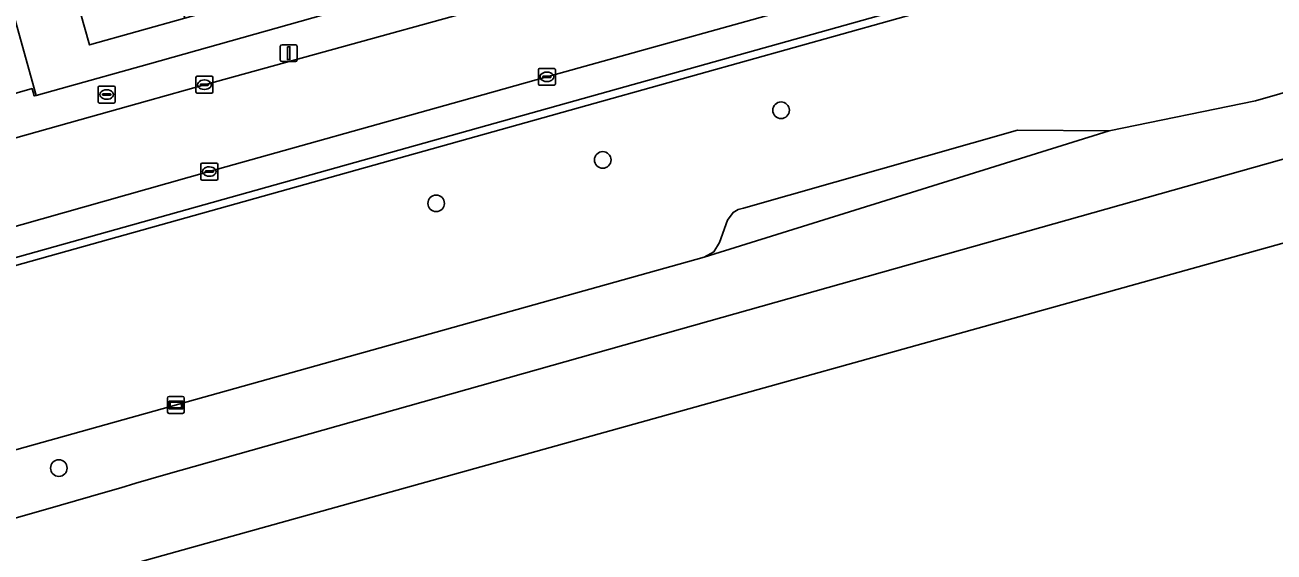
# Model space of a CAD drawing. Extents: x 159626 to 160723, y 388173 to 389416.
# Drawn here: x 159852.6 to 159926.3, y 388223.4 to 388254.5 of the extents above; entities that cross this region are included whole.
import ezdxf

# ---------------------------------------------------------------- set-up
doc = ezdxf.new("R2010")
doc.units = 0
for name, color, linetype in [('IMGEO_Boom', 7, 'Continuous'), ('IMGEO_Brandkraan', 7, 'Continuous'), ('IMGEO_Erf', 7, 'Continuous'), ('IMGEO_Groenvoorziening', 7, 'Continuous'), ('IMGEO_Kolk', 7, 'Continuous'), ('IMGEO_Lichtmast', 7, 'Continuous'), ('IMGEO_Pand', 7, 'Continuous'), ('IMGEO_Parkeervlak_open', 7, 'Continuous'), ('IMGEO_Reclamebord', 7, 'Continuous'), ('IMGEO_Rijbaan_lokaal_open', 7, 'Continuous'), ('IMGEO_Rijbaan_regionaal_gesloten', 7, 'Continuous'), ('IMGEO_Voetpad_open', 7, 'Continuous')]:
    doc.layers.add(name, color=color, linetype=linetype)

msp = doc.modelspace()

# ---------------------------------------------------------------- linework, layer by layer
at = {"layer": 'IMGEO_Boom'}
for centre in [(159897.214, 388249.438), (159886.692, 388246.507), (159876.867, 388243.946), (159854.604, 388228.329)]:
    msp.add_circle(centre, 0.489, dxfattribs=at)
at = {"layer": 'IMGEO_Brandkraan'}
for p, q in [((159857.002, 388250.864), (159857.854, 388250.864)), ((159856.927, 388249.938), (159856.927, 388250.79)), ((159857.186, 388250.358), (159857.186, 388250.37)), ((159857.624, 388250.321), (159857.226, 388250.321)), ((159857.229, 388250.407), (159857.627, 388250.407)), ((159857.438, 388250.084), (159857.413, 388250.084)), ((159857.415, 388250.644), (159857.44, 388250.644)), ((159857.67, 388250.37), (159857.67, 388250.358)), ((159857.928, 388250.79), (159857.928, 388249.938)), ((159857.854, 388249.864), (159857.002, 388249.864))]:
    msp.add_line(p, q, dxfattribs=at)
for points in [[(159857.002, 388250.864), (159857.854, 388250.864)], [(159856.927, 388249.938), (159856.927, 388250.79)], [(159857.928, 388250.79), (159857.928, 388249.938)], [(159857.854, 388249.864), (159857.002, 388249.864)]]:
    msp.add_lwpolyline(points, dxfattribs=at)
for centre, radius, start, end in [((159857.004, 388250.788), 0.0765, 91.55205, 178.44795), ((159857.004, 388250.788), 0.0765, 91.55205, 178.44795), ((159857.852, 388250.788), 0.0765, 1.55205, 88.44795), ((159857.852, 388250.788), 0.0765, 1.55205, 88.44795), ((159857.226, 388250.367), 0.0403, 85.87752, 175.75265), ((159857.223, 388250.357), 0.0366, 178.93798, 274.71019), ((159857.627, 388250.364), 0.043, 264.86636, 352.45326), ((159857.631, 388250.369), 0.0386, 1.73085, 96.63898), ((159857.004, 388249.94), 0.0765, 181.55205, 268.44795), ((159857.004, 388249.94), 0.0765, 181.55205, 268.44795), ((159857.852, 388249.94), 0.0765, 271.55205, 358.44795), ((159857.852, 388249.94), 0.0765, 271.55205, 358.44795)]:
    msp.add_arc(centre, radius, start, end, dxfattribs=at)
for centre, major_axis, ratio, start_param, end_param in [((159857.414, 388250.364), (-0.387, 0.002), 0.722429, 4.712389, 7.853982), ((159857.439, 388250.364), (-0.39, 0.002), 0.717154, 1.570796, 4.712389)]:
    msp.add_ellipse(centre, major_axis=major_axis, ratio=ratio, start_param=start_param, end_param=end_param, dxfattribs=at)
at = {"layer": 'IMGEO_Erf'}
msp.add_lwpolyline([(159850.46, 388260.367), (159853.266, 388250.313), (159854.746, 388250.727), (159859.945, 388252.179), (159890.751, 388260.859), (159882.69, 388289.677), (159882.551, 388289.637), (159884.21, 388283.84), (159880.306, 388282.712), (159880.026, 388283.683), (159876.635, 388282.704), (159876.906, 388281.765), (159871.718, 388280.315), (159866.463, 388278.846), (159861.175, 388277.368), (159861.009, 388277.956), (159855.902, 388276.515), (159855.316, 388278.592), (159852.955, 388277.926), (159852.544, 388279.397)], dxfattribs=at)
msp.add_lwpolyline([(159874.428, 388270.612), (159875.294, 388267.502), (159878.413, 388268.37), (159877.55, 388271.473), (159879.605, 388272.045), (159880.054, 388272.17), (159884.871, 388273.51), (159885.734, 388270.407), (159888.06, 388262.147), (159882.79, 388260.673), (159877.604, 388259.222), (159872.418, 388257.772), (159867.232, 388256.321), (159862.028, 388254.865), (159856.404, 388253.292), (159855.061, 388258.109), (159854.088, 388261.6), (159853.216, 388264.759), (159858.849, 388266.313), (159864.029, 388267.742), (159869.246, 388269.182)], close=True, dxfattribs=at)
at = {"layer": 'IMGEO_Groenvoorziening'}
for points in [[(159843.132, 388253.608), (159844.644, 388248.354), (159845.138, 388248.493), (159850.494, 388250), (159853.021, 388250.711), (159853.151, 388250.281), (159853.266, 388250.313), (159850.46, 388260.367), (159851.865, 388260.755), (159847.155, 388277.751), (159843.254, 388289.038), (159841.824, 388288.562), (159838.981, 388297.034), (159836.407, 388306.706), (159835.074, 388318.639), (159835.887, 388325.474), (159840.495, 388356.911), (159835.259, 388357.683), (159834.937, 388356.106), (159830.468, 388324.77)], [(160020.117, 388276.986), (160019.381, 388280.018), (160019.313, 388280.785), (160019.315, 388281.813), (160019.579, 388287.147), (160016.393, 388286.257), (160000, 388281.676), (159943.07, 388265.766), (159923.296, 388260.24), (159886.729, 388250), (159844.944, 388238.299), (159842.813, 388239.959), (159842.555, 388239.919), (159842.41, 388239.878), (159841.82, 388239.721)], [(160005.426, 388271.742), (160015.167, 388274.35), (160014.256, 388277.622), (159986.028, 388269.523), (159986.438, 388268.086), (159971.092, 388263.372), (159969.703, 388262.967), (159962.179, 388260.771), (159945.882, 388256.016), (159926.651, 388250.405), (159925.196, 388250), (159916.577, 388248.216), (159892.687, 388240.775), (159833.979, 388224.356)], [(159834.975, 388225.042), (159833.979, 388224.356), (159892.687, 388240.775), (159893.252, 388241.082), (159893.587, 388241.628), (159894.061, 388242.945), (159894.387, 388243.412), (159894.682, 388243.59), (159895, 388243.667), (159911.173, 388248.271), (159916.577, 388248.216), (159925.196, 388250), (159926.651, 388250.405), (159945.882, 388256.016)], [(159860.917, 388227.952), (159892.951, 388236.987), (159946.975, 388252.228), (159949.506, 388252.942), (159954.01, 388254.262)]]:
    msp.add_lwpolyline(points, dxfattribs=at)
msp.add_lwpolyline([(159892.687, 388240.775), (159916.577, 388248.216), (159911.173, 388248.271), (159895, 388243.667), (159894.682, 388243.59), (159894.387, 388243.412), (159894.061, 388242.945), (159893.587, 388241.628), (159893.252, 388241.082)], close=True, dxfattribs=at)
msp.add_arc((159635.97, 388989.049), 793.644, 284.328, 286.46537, dxfattribs=at)
at = {"layer": 'IMGEO_Kolk'}
for p, q in [((159882.897, 388250.983), (159882.897, 388251.835)), ((159882.972, 388251.909), (159883.824, 388251.909)), ((159883.385, 388251.689), (159883.41, 388251.689)), ((159883.898, 388251.835), (159883.898, 388250.983)), ((159862.693, 388250.517), (159862.693, 388251.369)), ((159862.768, 388251.443), (159863.62, 388251.443)), ((159862.952, 388250.937), (159862.952, 388250.949)), ((159863.39, 388250.9), (159862.992, 388250.9)), ((159862.995, 388250.986), (159863.393, 388250.986)), ((159863.181, 388251.223), (159863.206, 388251.223)), ((159863.436, 388250.949), (159863.436, 388250.937)), ((159863.694, 388251.369), (159863.694, 388250.517)), ((159883.824, 388250.909), (159882.972, 388250.909)), ((159883.156, 388251.403), (159883.156, 388251.415)), ((159883.594, 388251.366), (159883.196, 388251.366)), ((159883.199, 388251.452), (159883.597, 388251.452)), ((159883.408, 388251.129), (159883.383, 388251.129)), ((159883.64, 388251.415), (159883.64, 388251.403)), ((159863.62, 388250.443), (159862.768, 388250.443)), ((159863.204, 388250.663), (159863.179, 388250.663)), ((159862.985, 388245.394), (159862.985, 388246.246)), ((159863.06, 388246.32), (159863.912, 388246.32)), ((159863.244, 388245.814), (159863.244, 388245.826)), ((159863.682, 388245.777), (159863.284, 388245.777)), ((159863.287, 388245.863), (159863.685, 388245.863)), ((159863.473, 388246.1), (159863.498, 388246.1)), ((159863.728, 388245.826), (159863.728, 388245.814)), ((159863.986, 388246.246), (159863.986, 388245.394)), ((159863.912, 388245.32), (159863.06, 388245.32)), ((159863.496, 388245.54), (159863.471, 388245.54))]:
    msp.add_line(p, q, dxfattribs=at)
for points in [[(159882.897, 388250.983), (159882.897, 388251.835)], [(159882.972, 388251.909), (159883.824, 388251.909)], [(159883.898, 388251.835), (159883.898, 388250.983)], [(159862.693, 388250.517), (159862.693, 388251.369)], [(159862.768, 388251.443), (159863.62, 388251.443)], [(159863.694, 388251.369), (159863.694, 388250.517)], [(159883.824, 388250.909), (159882.972, 388250.909)], [(159863.62, 388250.443), (159862.768, 388250.443)], [(159862.985, 388245.394), (159862.985, 388246.246)], [(159863.06, 388246.32), (159863.912, 388246.32)], [(159863.986, 388246.246), (159863.986, 388245.394)], [(159863.912, 388245.32), (159863.06, 388245.32)]]:
    msp.add_lwpolyline(points, dxfattribs=at)
for centre, radius, start, end in [((159882.974, 388251.833), 0.0765, 91.55205, 178.44795), ((159882.974, 388251.833), 0.0765, 91.55205, 178.44795), ((159883.822, 388251.833), 0.0765, 1.55205, 88.44795), ((159883.822, 388251.833), 0.0765, 1.55205, 88.44795), ((159862.77, 388251.367), 0.0765, 91.55205, 178.44795), ((159862.77, 388251.367), 0.0765, 91.55205, 178.44795), ((159862.992, 388250.946), 0.0403, 85.87752, 175.75265), ((159862.989, 388250.936), 0.0366, 178.93798, 274.71019), ((159863.393, 388250.943), 0.043, 264.86636, 352.45326), ((159863.397, 388250.948), 0.0386, 1.73085, 96.63898), ((159863.618, 388251.367), 0.0765, 1.55205, 88.44795), ((159863.618, 388251.367), 0.0765, 1.55205, 88.44795), ((159882.974, 388250.985), 0.0765, 181.55205, 268.44795), ((159882.974, 388250.985), 0.0765, 181.55205, 268.44795), ((159883.196, 388251.412), 0.0403, 85.87752, 175.75265), ((159883.193, 388251.402), 0.0366, 178.93798, 274.71019), ((159883.597, 388251.409), 0.043, 264.86636, 352.45326), ((159883.601, 388251.414), 0.0386, 1.73085, 96.63898), ((159883.822, 388250.985), 0.0765, 271.55205, 358.44795), ((159883.822, 388250.985), 0.0765, 271.55205, 358.44795), ((159862.77, 388250.519), 0.0765, 181.55205, 268.44795), ((159862.77, 388250.519), 0.0765, 181.55205, 268.44795), ((159863.618, 388250.519), 0.0765, 271.55205, 358.44795), ((159863.618, 388250.519), 0.0765, 271.55205, 358.44795), ((159863.062, 388246.244), 0.0765, 91.55205, 178.44795), ((159863.062, 388246.244), 0.0765, 91.55205, 178.44795), ((159863.284, 388245.823), 0.0403, 85.87752, 175.75265), ((159863.281, 388245.813), 0.0366, 178.93798, 274.71019), ((159863.685, 388245.82), 0.043, 264.86636, 352.45326), ((159863.689, 388245.825), 0.0386, 1.73085, 96.63898), ((159863.91, 388246.244), 0.0765, 1.55205, 88.44795), ((159863.91, 388246.244), 0.0765, 1.55205, 88.44795), ((159863.062, 388245.396), 0.0765, 181.55205, 268.44795), ((159863.062, 388245.396), 0.0765, 181.55205, 268.44795), ((159863.91, 388245.396), 0.0765, 271.55205, 358.44795), ((159863.91, 388245.396), 0.0765, 271.55205, 358.44795)]:
    msp.add_arc(centre, radius, start, end, dxfattribs=at)
for centre, major_axis, ratio, start_param, end_param in [((159883.384, 388251.409), (-0.387, 0.002), 0.722429, 4.712389, 7.853982), ((159883.409, 388251.409), (-0.39, 0.002), 0.717154, 1.570796, 4.712389), ((159863.18, 388250.943), (-0.387, 0.002), 0.722429, 4.712389, 7.853982), ((159863.205, 388250.943), (-0.39, 0.002), 0.717154, 1.570796, 4.712389), ((159863.472, 388245.82), (-0.387, 0.002), 0.722429, 4.712389, 7.853982), ((159863.497, 388245.82), (-0.39, 0.002), 0.717154, 1.570796, 4.712389)]:
    msp.add_ellipse(centre, major_axis=major_axis, ratio=ratio, start_param=start_param, end_param=end_param, dxfattribs=at)
at = {"layer": 'IMGEO_Lichtmast'}
for p, q in [((159867.67, 388252.404), (159867.67, 388253.204)), ((159867.67, 388253.204), (159867.67, 388252.404)), ((159867.77, 388253.304), (159868.56, 388253.304)), ((159868.56, 388253.304), (159867.77, 388253.304)), ((159868.66, 388253.204), (159868.66, 388252.404)), ((159868.66, 388252.404), (159868.66, 388253.204)), ((159868.56, 388252.304), (159867.77, 388252.304)), ((159867.77, 388252.304), (159868.56, 388252.304))]:
    msp.add_line(p, q, dxfattribs=at)
msp.add_lwpolyline([(159868.09, 388253.179), (159868.24, 388253.179), (159868.24, 388252.429), (159868.09, 388252.429), (159868.09, 388253.179)], dxfattribs=at)
for centre, start, end in [((159867.77, 388253.204), 90, 180), ((159867.77, 388253.204), 90, 180), ((159868.56, 388253.204), 0, 90), ((159868.56, 388253.204), 360, 90), ((159867.77, 388252.404), 180, 270), ((159867.77, 388252.404), 180, 270), ((159868.56, 388252.404), 270, 0), ((159868.56, 388252.404), 270, 0)]:
    msp.add_arc(centre, 0.1, start, end, dxfattribs=at)
at = {"layer": 'IMGEO_Pand'}
msp.add_lwpolyline([(159858.849, 388266.313), (159853.216, 388264.759), (159854.088, 388261.6), (159855.061, 388258.109), (159856.404, 388253.292), (159862.028, 388254.865)], close=True, dxfattribs=at)
at = {"layer": 'IMGEO_Parkeervlak_open'}
for points in [[(160015.391, 388288.325), (160013.445, 388287.791), (160000.787, 388284.187), (160000, 388283.967), (159961.24, 388273.152), (159942.469, 388267.934), (159942.447, 388267.928), (159922.721, 388262.424), (159901.075, 388256.353), (159883.393, 388251.41), (159878.37, 388250), (159863.481, 388245.821), (159848.736, 388241.658), (159842.813, 388239.959)], [(159845.459, 388238.901), (159885.039, 388250), (159923.193, 388260.699), (159942.941, 388266.216), (160000, 388282.156), (160013.39, 388285.897)]]:
    msp.add_lwpolyline(points, dxfattribs=at)
at = {"layer": 'IMGEO_Reclamebord'}
for p, q in [((159861.012, 388231.653), (159861.012, 388232.453)), ((159861.012, 388232.453), (159861.012, 388231.653)), ((159861.112, 388232.553), (159861.902, 388232.553)), ((159861.902, 388232.553), (159861.112, 388232.553)), ((159862.002, 388232.453), (159862.002, 388231.653)), ((159862.002, 388231.653), (159862.002, 388232.453)), ((159861.902, 388231.553), (159861.112, 388231.553)), ((159861.112, 388231.553), (159861.902, 388231.553))]:
    msp.add_line(p, q, dxfattribs=at)
for points in [[(159861.113, 388232.285), (159861.901, 388232.285), (159861.901, 388231.821), (159861.113, 388231.821), (159861.113, 388232.285)], [(159861.178, 388232.22), (159861.178, 388231.886), (159861.836, 388231.886), (159861.836, 388232.22), (159861.178, 388232.22)]]:
    msp.add_lwpolyline(points, dxfattribs=at)
for centre, start, end in [((159861.112, 388232.453), 90, 180), ((159861.112, 388232.453), 90, 180), ((159861.902, 388232.453), 0, 90), ((159861.902, 388232.453), 360, 90), ((159861.112, 388231.653), 180, 270), ((159861.112, 388231.653), 180, 270), ((159861.902, 388231.653), 270, 0), ((159861.902, 388231.653), 270, 0)]:
    msp.add_arc(centre, 0.1, start, end, dxfattribs=at)
at = {"layer": 'IMGEO_Rijbaan_lokaal_open'}
for points in [[(159941.069, 388272.705), (159898.585, 388260.761), (159893.865, 388259.454), (159893.304, 388259.29), (159891.674, 388258.813), (159887.008, 388257.53), (159863.19, 388250.942), (159859.832, 388250), (159855.844, 388248.881), (159841.477, 388244.85), (159822.731, 388239.568), (159822.575, 388239.522)], [(159841.82, 388239.721), (159842.41, 388239.878), (159842.555, 388239.919), (159842.813, 388239.959), (159848.736, 388241.658), (159863.481, 388245.821), (159878.37, 388250), (159883.393, 388251.41), (159901.075, 388256.353), (159922.721, 388262.424), (159942.447, 388267.928)]]:
    msp.add_lwpolyline(points, dxfattribs=at)
at = {"layer": 'IMGEO_Rijbaan_regionaal_gesloten'}
for points in [[(159698.928, 388178.017), (159861.579, 388223.398), (160022.114, 388268.189), (160021.708, 388269.57), (160016.34, 388268.102)], [(159954.01, 388254.262), (159949.506, 388252.942), (159946.975, 388252.228), (159892.951, 388236.987), (159860.917, 388227.952)]]:
    msp.add_lwpolyline(points, dxfattribs=at)
msp.add_arc((159635.97, 388989.049), 793.644, 284.328, 286.46537, dxfattribs=at)
at = {"layer": 'IMGEO_Voetpad_open'}
for points in [[(160014.596, 388292.994), (160013.985, 388295.31), (160013.03, 388294.925), (160000, 388291.371), (159940.482, 388274.742), (159893.644, 388261.656), (159890.751, 388260.859), (159859.945, 388252.179), (159854.746, 388250.727), (159853.266, 388250.313), (159853.151, 388250.281), (159853.021, 388250.711), (159850.494, 388250), (159845.138, 388248.493), (159844.644, 388248.354), (159842.921, 388247.869), (159839.772, 388246.983), (159784.145, 388231.332), (159767.275, 388225.855), (159755.968, 388222.214)], [(159842.813, 388239.959), (159844.944, 388238.299), (159886.729, 388250), (159923.296, 388260.24), (159943.07, 388265.766), (160000, 388281.676), (160016.393, 388286.257), (160015.802, 388288.44)], [(160013.39, 388285.897), (160000, 388282.156), (159942.941, 388266.216), (159923.193, 388260.699), (159885.039, 388250), (159845.459, 388238.901)], [(159760.201, 388220.898), (159783.809, 388228.543), (159784.206, 388228.672), (159803.017, 388233.924), (159822.575, 388239.522), (159822.731, 388239.568), (159841.477, 388244.85), (159855.844, 388248.881), (159859.832, 388250), (159863.19, 388250.942), (159887.008, 388257.53), (159891.674, 388258.813), (159891.55, 388259.277), (159893.727, 388259.886), (159893.865, 388259.454), (159898.585, 388260.761), (159941.069, 388272.705)]]:
    msp.add_lwpolyline(points, dxfattribs=at)

doc.saveas('drawing.dxf')
